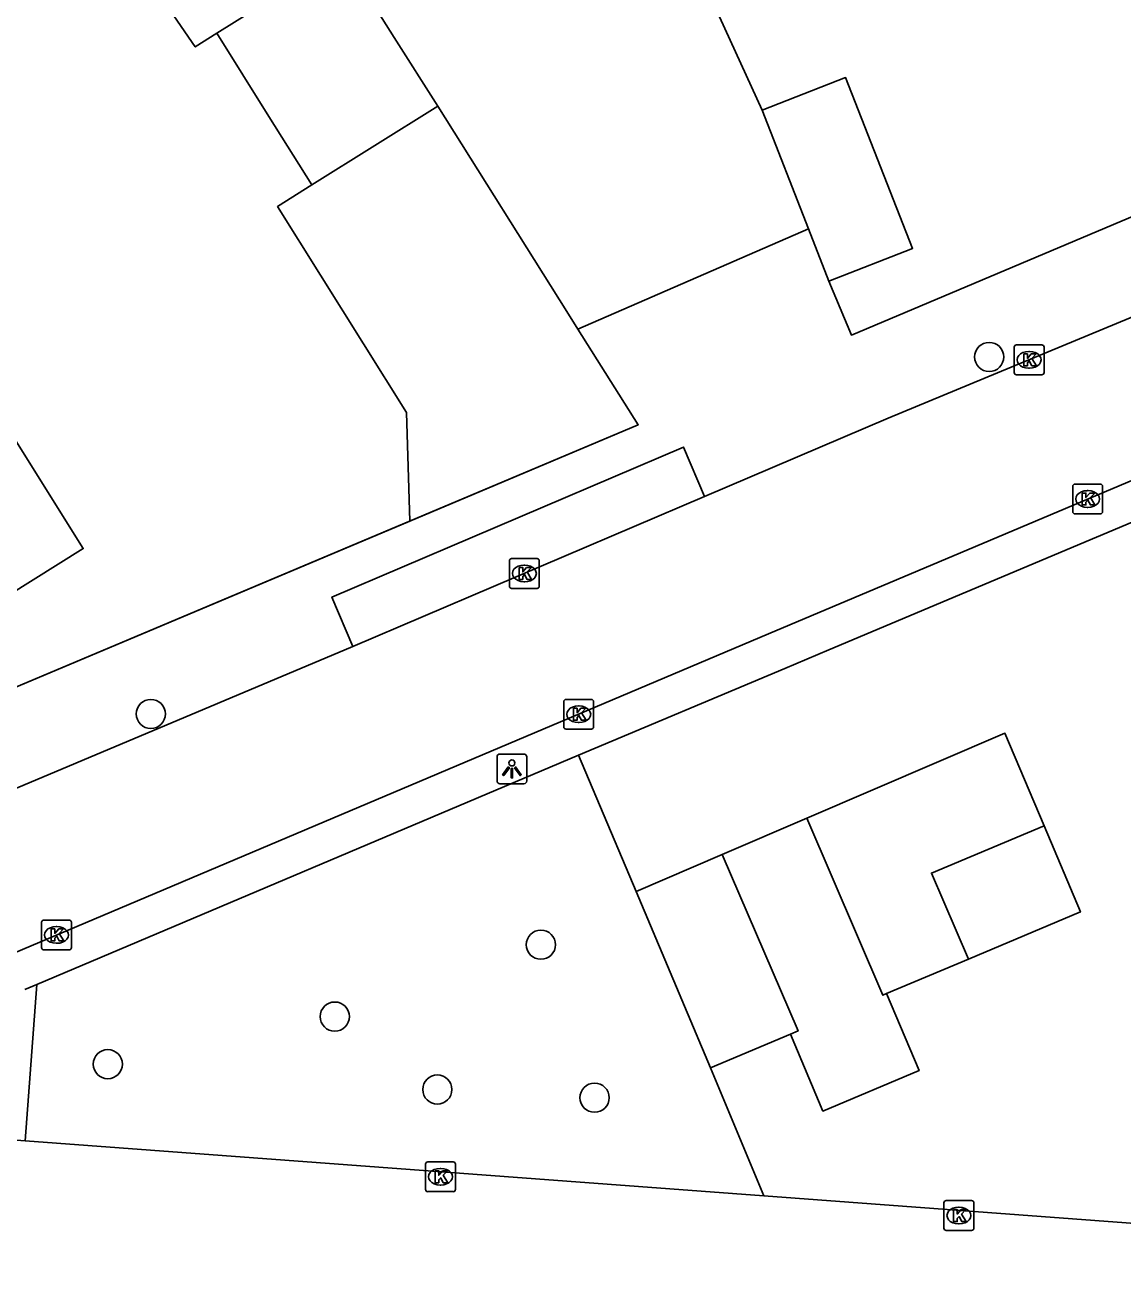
# Model space of a CAD drawing. Extents: x 157767 to 159171, y 387842 to 389425.
# Drawn here: x 158844.83 to 158881.63, y 388069.6 to 388111.58 of the extents above; entities that cross this region are included whole.
import ezdxf

# ---------------------------------------------------------------- set-up
doc = ezdxf.new("R2010")
doc.units = 0
for name, color, linetype in [('IMGEO_Boom', 7, 'Continuous'), ('IMGEO_Fietspad_gesloten', 7, 'Continuous'), ('IMGEO_Groenvoorziening', 7, 'Continuous'), ('IMGEO_Kolk', 7, 'Continuous'), ('IMGEO_Lichtpunt', 7, 'Continuous'), ('IMGEO_Muur', 7, 'Continuous'), ('IMGEO_Pand', 7, 'Continuous'), ('IMGEO_Rijbaan_lokaal_open', 7, 'Continuous'), ('IMGEO_Voetpad_open', 7, 'Continuous')]:
    doc.layers.add(name, color=color, linetype=linetype)

msp = doc.modelspace()

# ---------------------------------------------------------------- linework, layer by layer
at = {"layer": 'IMGEO_Boom'}
for centre in [(158877.149, 388100.446), (158849.05, 388088.477), (158862.124, 388080.741), (158855.215, 388078.33), (158847.607, 388076.737), (158858.653, 388075.885), (158863.923, 388075.611)]:
    msp.add_circle(centre, 0.489, dxfattribs=at)
at = {"layer": 'IMGEO_Fietspad_gesloten'}
for points in [[(158844.841, 388074.164), (158837.494, 388074.712), (158832.725, 388074.997)], [(158869.593, 388072.318), (158844.841, 388074.164)], [(158906.032, 388069.601), (158869.593, 388072.318)]]:
    msp.add_lwpolyline(points, dxfattribs=at)
at = {"layer": 'IMGEO_Groenvoorziening'}
for points in [[(158863.388, 388087.096), (158865.318, 388082.523)], [(158844.841, 388074.164), (158845.227, 388079.403)], [(158867.814, 388076.61), (158869.593, 388072.318)]]:
    msp.add_lwpolyline(points, dxfattribs=at)
at = {"layer": 'IMGEO_Kolk'}
for p, q in [((158878.061, 388100.85), (158878.913, 388100.85)), ((158877.986, 388099.924), (158877.986, 388100.776)), ((158878.474, 388100.63), (158878.499, 388100.63)), ((158878.987, 388100.776), (158878.987, 388099.924)), ((158878.497, 388100.07), (158878.472, 388100.07)), ((158878.913, 388099.85), (158878.061, 388099.85)), ((158879.948, 388095.258), (158879.948, 388096.11)), ((158880.023, 388096.184), (158880.875, 388096.184)), ((158880.436, 388095.964), (158880.461, 388095.964)), ((158880.949, 388096.11), (158880.949, 388095.258)), ((158880.459, 388095.404), (158880.434, 388095.404)), ((158880.875, 388095.184), (158880.023, 388095.184)), ((158861.069, 388092.762), (158861.069, 388093.614)), ((158861.144, 388093.688), (158861.996, 388093.688)), ((158861.557, 388093.468), (158861.582, 388093.468)), ((158862.07, 388093.614), (158862.07, 388092.762)), ((158861.58, 388092.908), (158861.555, 388092.908)), ((158861.996, 388092.688), (158861.144, 388092.688)), ((158862.891, 388088.041), (158862.891, 388088.893)), ((158862.966, 388088.967), (158863.818, 388088.967)), ((158863.379, 388088.747), (158863.404, 388088.747)), ((158863.892, 388088.893), (158863.892, 388088.041)), ((158863.818, 388087.967), (158862.966, 388087.967)), ((158863.402, 388088.187), (158863.377, 388088.187)), ((158845.463, 388081.568), (158846.315, 388081.568)), ((158845.388, 388080.642), (158845.388, 388081.494)), ((158845.876, 388081.348), (158845.901, 388081.348)), ((158846.389, 388081.494), (158846.389, 388080.642)), ((158845.899, 388080.788), (158845.874, 388080.788)), ((158846.315, 388080.568), (158845.463, 388080.568)), ((158858.257, 388072.535), (158858.257, 388073.387)), ((158858.332, 388073.461), (158859.184, 388073.461)), ((158858.745, 388073.241), (158858.77, 388073.241)), ((158859.258, 388073.387), (158859.258, 388072.535)), ((158859.184, 388072.461), (158858.332, 388072.461)), ((158858.768, 388072.681), (158858.743, 388072.681)), ((158875.634, 388071.234), (158875.634, 388072.086)), ((158875.709, 388072.16), (158876.561, 388072.16)), ((158876.122, 388071.94), (158876.147, 388071.94)), ((158876.635, 388072.086), (158876.635, 388071.234)), ((158876.561, 388071.16), (158875.709, 388071.16)), ((158876.145, 388071.38), (158876.12, 388071.38))]:
    msp.add_line(p, q, dxfattribs=at)
for points in [[(158878.061, 388100.85), (158878.913, 388100.85)], [(158877.986, 388099.924), (158877.986, 388100.776)], [(158878.307, 388100.55), (158878.43, 388100.55), (158878.43, 388100.399), (158878.56, 388100.55), (158878.724, 388100.55), (158878.578, 388100.399), (158878.731, 388100.15), (158878.579, 388100.15), (158878.494, 388100.314), (158878.43, 388100.247), (158878.43, 388100.15), (158878.307, 388100.15), (158878.307, 388100.55)], [(158878.987, 388100.776), (158878.987, 388099.924)], [(158878.913, 388099.85), (158878.061, 388099.85)], [(158879.948, 388095.258), (158879.948, 388096.11)], [(158880.023, 388096.184), (158880.875, 388096.184)], [(158880.269, 388095.884), (158880.392, 388095.884), (158880.392, 388095.733), (158880.522, 388095.884), (158880.686, 388095.884), (158880.54, 388095.733), (158880.693, 388095.484), (158880.541, 388095.484), (158880.456, 388095.648), (158880.392, 388095.581), (158880.392, 388095.484), (158880.269, 388095.484), (158880.269, 388095.884)], [(158880.949, 388096.11), (158880.949, 388095.258)], [(158880.875, 388095.184), (158880.023, 388095.184)], [(158861.069, 388092.762), (158861.069, 388093.614)], [(158861.144, 388093.688), (158861.996, 388093.688)], [(158861.39, 388093.388), (158861.513, 388093.388), (158861.513, 388093.237), (158861.643, 388093.388), (158861.807, 388093.388), (158861.661, 388093.237), (158861.814, 388092.988), (158861.662, 388092.988), (158861.577, 388093.152), (158861.513, 388093.085), (158861.513, 388092.988), (158861.39, 388092.988), (158861.39, 388093.388)], [(158862.07, 388093.614), (158862.07, 388092.762)], [(158861.996, 388092.688), (158861.144, 388092.688)], [(158862.891, 388088.041), (158862.891, 388088.893)], [(158862.966, 388088.967), (158863.818, 388088.967)], [(158863.212, 388088.667), (158863.335, 388088.667), (158863.335, 388088.516), (158863.465, 388088.667), (158863.629, 388088.667), (158863.483, 388088.516), (158863.636, 388088.267), (158863.484, 388088.267), (158863.399, 388088.431), (158863.335, 388088.364), (158863.335, 388088.267), (158863.212, 388088.267), (158863.212, 388088.667)], [(158863.892, 388088.893), (158863.892, 388088.041)], [(158863.818, 388087.967), (158862.966, 388087.967)], [(158845.463, 388081.568), (158846.315, 388081.568)], [(158845.388, 388080.642), (158845.388, 388081.494)], [(158845.709, 388081.268), (158845.832, 388081.268), (158845.832, 388081.117), (158845.962, 388081.268), (158846.126, 388081.268), (158845.98, 388081.117), (158846.133, 388080.868), (158845.981, 388080.868), (158845.896, 388081.032), (158845.832, 388080.965), (158845.832, 388080.868), (158845.709, 388080.868), (158845.709, 388081.268)], [(158846.389, 388081.494), (158846.389, 388080.642)], [(158846.315, 388080.568), (158845.463, 388080.568)], [(158858.257, 388072.535), (158858.257, 388073.387)], [(158858.332, 388073.461), (158859.184, 388073.461)], [(158858.578, 388073.161), (158858.701, 388073.161), (158858.701, 388073.01), (158858.831, 388073.161), (158858.995, 388073.161), (158858.849, 388073.01), (158859.002, 388072.761), (158858.85, 388072.761), (158858.765, 388072.925), (158858.701, 388072.858), (158858.701, 388072.761), (158858.578, 388072.761), (158858.578, 388073.161)], [(158859.258, 388073.387), (158859.258, 388072.535)], [(158859.184, 388072.461), (158858.332, 388072.461)], [(158875.634, 388071.234), (158875.634, 388072.086)], [(158875.709, 388072.16), (158876.561, 388072.16)], [(158876.635, 388072.086), (158876.635, 388071.234)], [(158875.955, 388071.86), (158876.078, 388071.86), (158876.078, 388071.709), (158876.208, 388071.86), (158876.372, 388071.86), (158876.226, 388071.709), (158876.379, 388071.46), (158876.227, 388071.46), (158876.142, 388071.624), (158876.078, 388071.557), (158876.078, 388071.46), (158875.955, 388071.46), (158875.955, 388071.86)], [(158876.561, 388071.16), (158875.709, 388071.16)]]:
    msp.add_lwpolyline(points, dxfattribs=at)
for centre, start, end in [((158878.063, 388100.774), 91.552, 178.448), ((158878.063, 388100.774), 91.552, 178.448), ((158878.911, 388100.774), 1.552, 88.448), ((158878.911, 388100.774), 1.552, 88.448), ((158878.063, 388099.926), 181.552, 268.448), ((158878.063, 388099.926), 181.552, 268.448), ((158878.911, 388099.926), 271.552, 358.448), ((158878.911, 388099.926), 271.552, 358.448), ((158880.025, 388096.108), 91.552, 178.448), ((158880.025, 388096.108), 91.552, 178.448), ((158880.873, 388096.108), 1.552, 88.448), ((158880.873, 388096.108), 1.552, 88.448), ((158880.025, 388095.26), 181.552, 268.448), ((158880.025, 388095.26), 181.552, 268.448), ((158880.873, 388095.26), 271.552, 358.448), ((158880.873, 388095.26), 271.552, 358.448), ((158861.146, 388093.612), 91.552, 178.448), ((158861.146, 388093.612), 91.552, 178.448), ((158861.994, 388093.612), 1.552, 88.448), ((158861.994, 388093.612), 1.552, 88.448), ((158861.146, 388092.764), 181.552, 268.448), ((158861.146, 388092.764), 181.552, 268.448), ((158861.994, 388092.764), 271.552, 358.448), ((158861.994, 388092.764), 271.552, 358.448), ((158862.968, 388088.891), 91.552, 178.448), ((158862.968, 388088.891), 91.552, 178.448), ((158863.816, 388088.891), 1.552, 88.448), ((158863.816, 388088.891), 1.552, 88.448), ((158862.968, 388088.043), 181.552, 268.448), ((158862.968, 388088.043), 181.552, 268.448), ((158863.816, 388088.043), 271.552, 358.448), ((158863.816, 388088.043), 271.552, 358.448), ((158845.465, 388081.492), 91.552, 178.448), ((158845.465, 388081.492), 91.552, 178.448), ((158846.313, 388081.492), 1.552, 88.448), ((158846.313, 388081.492), 1.552, 88.448), ((158845.465, 388080.644), 181.552, 268.448), ((158845.465, 388080.644), 181.552, 268.448), ((158846.313, 388080.644), 271.552, 358.448), ((158846.313, 388080.644), 271.552, 358.448), ((158858.334, 388073.385), 91.552, 178.448), ((158858.334, 388073.385), 91.552, 178.448), ((158859.182, 388073.385), 1.552, 88.448), ((158859.182, 388073.385), 1.552, 88.448), ((158858.334, 388072.537), 181.552, 268.448), ((158858.334, 388072.537), 181.552, 268.448), ((158859.182, 388072.537), 271.552, 358.448), ((158859.182, 388072.537), 271.552, 358.448), ((158875.711, 388072.084), 91.552, 178.448), ((158875.711, 388072.084), 91.552, 178.448), ((158876.559, 388072.084), 1.552, 88.448), ((158876.559, 388072.084), 1.552, 88.448), ((158875.711, 388071.236), 181.552, 268.448), ((158875.711, 388071.236), 181.552, 268.448), ((158876.559, 388071.236), 271.552, 358.448), ((158876.559, 388071.236), 271.552, 358.448)]:
    msp.add_arc(centre, 0.0765, start, end, dxfattribs=at)
for centre, major_axis, ratio, start_param, end_param in [((158878.473, 388100.35), (-0.387, 0.002), 0.722429, 4.712389, 7.853982), ((158878.498, 388100.35), (-0.39, 0.002), 0.717154, 1.570796, 4.712389), ((158880.435, 388095.684), (-0.387, 0.002), 0.722429, 4.712389, 7.853982), ((158880.46, 388095.684), (-0.39, 0.002), 0.717154, 1.570796, 4.712389), ((158861.556, 388093.188), (-0.387, 0.002), 0.722429, 4.712389, 7.853982), ((158861.581, 388093.188), (-0.39, 0.002), 0.717154, 1.570796, 4.712389), ((158863.378, 388088.467), (-0.387, 0.002), 0.722429, 4.712389, 7.853982), ((158863.403, 388088.467), (-0.39, 0.002), 0.717154, 1.570796, 4.712389), ((158845.875, 388081.068), (-0.387, 0.002), 0.722429, 4.712389, 7.853982), ((158845.9, 388081.068), (-0.39, 0.002), 0.717154, 1.570796, 4.712389), ((158858.744, 388072.961), (-0.387, 0.002), 0.722429, 4.712389, 7.853982), ((158858.769, 388072.961), (-0.39, 0.002), 0.717154, 1.570796, 4.712389), ((158876.121, 388071.66), (-0.387, 0.002), 0.722429, 4.712389, 7.853982), ((158876.146, 388071.66), (-0.39, 0.002), 0.717154, 1.570796, 4.712389)]:
    msp.add_ellipse(centre, major_axis=major_axis, ratio=ratio, start_param=start_param, end_param=end_param, dxfattribs=at)
at = {"layer": 'IMGEO_Lichtpunt'}
for p, q in [((158860.654, 388087.037), (158860.654, 388086.23)), ((158860.654, 388087.037), (158860.654, 388086.23)), ((158861.556, 388087.132), (158860.748, 388087.132)), ((158861.556, 388087.132), (158860.748, 388087.132)), ((158861.65, 388086.23), (158861.65, 388087.037)), ((158861.65, 388086.23), (158861.65, 388087.037)), ((158860.748, 388086.136), (158861.556, 388086.136)), ((158860.748, 388086.136), (158861.556, 388086.136))]:
    msp.add_line(p, q, dxfattribs=at)
for points in [[(158861.028, 388086.701), (158861.067, 388086.673), (158860.879, 388086.411), (158860.841, 388086.438), (158861.028, 388086.701)], [(158861.13, 388086.653), (158861.177, 388086.653), (158861.177, 388086.331), (158861.13, 388086.331), (158861.13, 388086.653)], [(158861.24, 388086.673), (158861.278, 388086.7), (158861.465, 388086.438), (158861.426, 388086.41), (158861.24, 388086.673)]]:
    msp.add_lwpolyline(points, dxfattribs=at)
msp.add_circle((158861.153, 388086.835), 0.0994, dxfattribs=at)
for centre, start, end in [((158860.748, 388087.037), 90, 180), ((158860.748, 388087.037), 90, 180), ((158861.556, 388087.037), 0, 90), ((158861.556, 388087.037), 0, 90), ((158860.748, 388086.23), 180, 270), ((158860.748, 388086.23), 180, 270), ((158861.556, 388086.23), 270, 0), ((158861.556, 388086.23), 270, 360)]:
    msp.add_arc(centre, 0.0946, start, end, dxfattribs=at)
at = {"layer": 'IMGEO_Muur'}
for points in [[(158862.994, 388101.972), (158863.365, 388101.383)], [(158863.365, 388101.383), (158865.385, 388098.174), (158841.12, 388087.942)], [(158871.774, 388090.629), (158885.333, 388096.341)]]:
    msp.add_lwpolyline(points, dxfattribs=at)
at = {"layer": 'IMGEO_Pand'}
for points in [[(158851.267, 388111.298), (158850.54, 388110.843), (158847.142, 388115.795), (158848.089, 388116.388)], [(158855.468, 388113.928), (158851.267, 388111.298)], [(158858.664, 388108.85), (158857.211, 388111.157), (158855.468, 388113.928)], [(158851.267, 388111.298), (158853.005, 388108.509), (158854.451, 388106.212)], [(158869.537, 388108.718), (158872.337, 388109.815), (158874.58, 388104.088), (158871.78, 388102.991)], [(158854.451, 388106.212), (158858.664, 388108.85)], [(158863.365, 388101.383), (158862.994, 388101.972), (158858.664, 388108.85)], [(158869.537, 388108.718), (158871.092, 388104.747)], [(158857.731, 388094.946), (158857.617, 388098.587), (158853.296, 388105.489), (158854.451, 388106.212)], [(158871.092, 388104.747), (158871.78, 388102.991)], [(158857.731, 388094.946), (158865.385, 388098.174), (158863.365, 388101.383)], [(158836.656, 388095.074), (158839.98, 388089.763), (158846.787, 388094.024), (158844.134, 388098.263), (158843.463, 388099.335)], [(158871.037, 388084.979), (158877.677, 388087.831), (158878.989, 388084.723)], [(158868.203, 388083.762), (158871.037, 388084.979)], [(158871.037, 388084.979), (158873.585, 388079.047), (158873.71, 388079.1)], [(158876.453, 388080.258), (158875.214, 388083.144), (158878.989, 388084.723)], [(158878.989, 388084.723), (158880.205, 388081.842), (158876.453, 388080.258)], [(158865.318, 388082.523), (158868.203, 388083.762)], [(158870.486, 388077.739), (158870.743, 388077.848), (158868.203, 388083.762)], [(158865.318, 388082.523), (158867.814, 388076.61)], [(158876.453, 388080.258), (158873.71, 388079.1)], [(158873.71, 388079.1), (158874.8, 388076.521), (158871.576, 388075.16), (158870.486, 388077.739)], [(158870.486, 388077.739), (158867.814, 388076.61)]]:
    msp.add_lwpolyline(points, dxfattribs=at)
at = {"layer": 'IMGEO_Rijbaan_lokaal_open'}
for points in [[(158868.108, 388111.852), (158869.537, 388108.718)], [(158871.092, 388104.747), (158863.365, 388101.383)], [(158899.641, 388103.771), (158890.339, 388099.86), (158876.185, 388093.883), (158869.757, 388091.161), (158860.751, 388087.348), (158843.572, 388080.088)], [(158883.253, 388102.33), (158873.768, 388098.392), (158867.612, 388095.766)], [(158867.612, 388095.766), (158855.826, 388090.739)], [(158855.826, 388090.739), (158841.985, 388084.913)]]:
    msp.add_lwpolyline(points, dxfattribs=at)
at = {"layer": 'IMGEO_Voetpad_open'}
for points in [[(158871.78, 388102.991), (158872.529, 388101.181), (158885.419, 388106.615)], [(158855.826, 388090.739), (158855.12, 388092.395), (158866.905, 388097.424), (158867.612, 388095.766)], [(158885.333, 388096.341), (158871.774, 388090.629), (158870.295, 388090.006), (158863.388, 388087.096)], [(158838.163, 388087.077), (158838.386, 388086.903), (158838.669, 388086.916), (158841.12, 388087.942), (158857.731, 388094.946)], [(158845.227, 388079.403), (158863.388, 388087.096)], [(158844.827, 388079.234), (158845.227, 388079.403)]]:
    msp.add_lwpolyline(points, dxfattribs=at)

doc.saveas('drawing.dxf')
